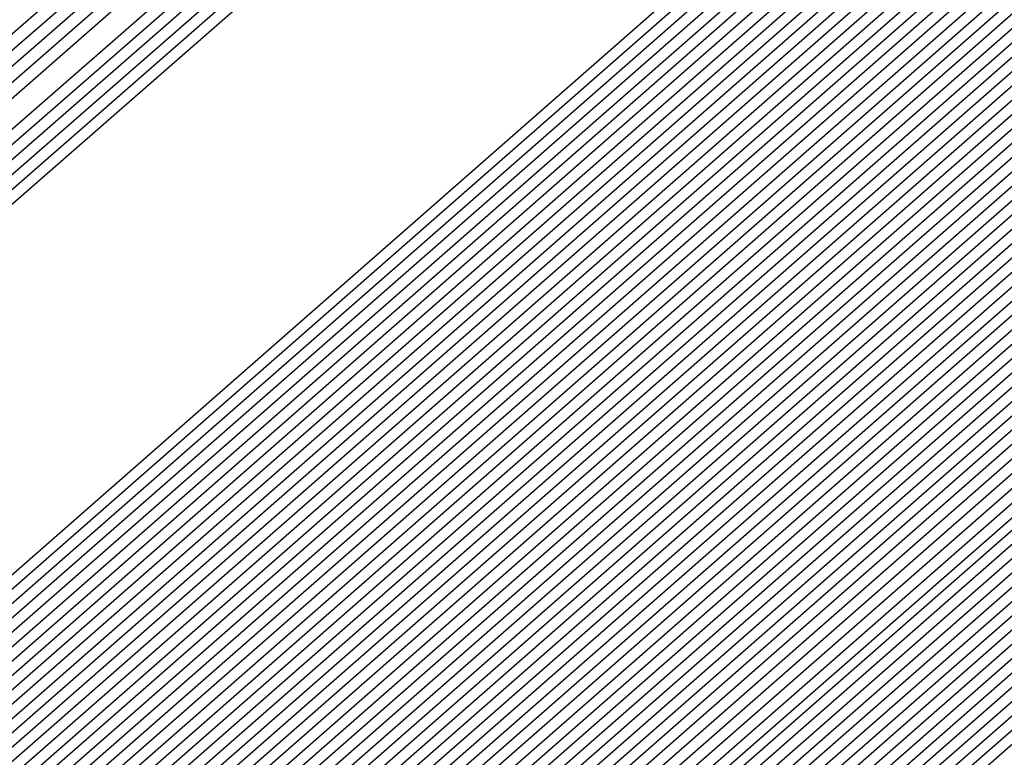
# Model space of a CAD drawing. Extents: x 3249832 to 3255657, y 13789405 to 13793316.
# Tile 1053 of 1056: x 3253213.3054 to 3253213.373, y 13791261.8052 to 13791261.8558. Entities that reach past the tile are written whole.
import ezdxf

# ---------------------------------------------------------------- set-up
doc = ezdxf.new("R2010")
doc.units = 0
doc.header["$LTSCALE"] = 100
doc.header["$MEASUREMENT"] = 0
for name, color, linetype in [('GRATIO_03231_CON', 1, 'CONTINUOUS'), ('GRATIO_0323_ICON', 1, 'CONTINUOUS'), ('TARGETS_EAST', 7, 'CONTINUOUS')]:
    doc.layers.add(name, color=color, linetype=linetype)

# ---------------------------------------------------------------- blocks, each defined once
blk = doc.blocks.new('Gratio_032316_contours')
at = {"layer": 'GRATIO_03231_CON', "color": 1, "linetype": 'Continuous', "flags": 128}
for points in [[(3253179.550267, 13791232.395029), (3253186.874414, 13791238.770013), (3253201.477501, 13791251.518979), (3253219.208231, 13791267.007142), (3253234.457627, 13791280.32933), (3253243.000283, 13791287.791533), (3253246.145111, 13791290.544398), (3253246.584601, 13791290.949743), (3253247.021869, 13791291.379004), (3253250.202537, 13791294.242122), (3253258.882853, 13791301.95866), (3253274.442625, 13791315.738665), (3253292.755901, 13791331.954127), (3253308.320283, 13791345.767528)], [(3253180.165438, 13791232.938016), (3253187.284875, 13791239.131551), (3253201.725162, 13791251.736777), (3253219.339021, 13791267.122277), (3253234.513145, 13791280.378622), (3253243.016437, 13791287.806466), (3253246.146682, 13791290.546762), (3253246.583888, 13791290.950539), (3253247.016449, 13791291.376392), (3253250.166335, 13791294.21318), (3253258.763902, 13791301.857324), (3253274.176051, 13791315.507242), (3253292.315837, 13791331.569332), (3253307.732852, 13791345.251979)], [(3253180.780609, 13791233.481003), (3253187.695336, 13791239.493089), (3253201.972823, 13791251.954576), (3253219.469811, 13791267.237409), (3253234.568663, 13791280.427913), (3253243.03259, 13791287.821399), (3253246.148254, 13791290.549125), (3253246.583174, 13791290.951335), (3253247.01103, 13791291.37378), (3253250.130132, 13791294.184237), (3253258.64495, 13791301.755989), (3253273.909475, 13791315.27582), (3253291.875768, 13791331.184533), (3253307.145422, 13791344.736429)], [(3253181.395779, 13791234.02399), (3253188.105796, 13791239.854627), (3253202.220483, 13791252.172373), (3253219.600605, 13791267.352541), (3253234.62418, 13791280.477205), (3253243.048743, 13791287.836333), (3253246.149825, 13791290.551488), (3253246.582461, 13791290.952131), (3253247.00561, 13791291.371168), (3253250.09393, 13791294.155295), (3253258.525999, 13791301.654654), (3253273.642899, 13791315.044399), (3253291.435703, 13791330.799734), (3253306.557991, 13791344.22088)]]:
    blk.add_lwpolyline(points, dxfattribs=at)
at = {"layer": 'GRATIO_03231_CON', "color": 5, "linetype": 'Continuous', "flags": 128}
for points in [[(3253178.319926, 13791231.309054), (3253186.053494, 13791238.046937), (3253200.982177, 13791251.083383), (3253218.946651, 13791266.776878), (3253234.346592, 13791280.230748), (3253242.967977, 13791287.761666), (3253246.141969, 13791290.539672), (3253246.586028, 13791290.948151), (3253247.021068, 13791291.373941), (3253250.18182, 13791294.217704), (3253258.80647, 13791301.883558), (3253274.269372, 13791315.565571), (3253292.489554, 13791331.617619), (3253308.022214, 13791345.183537)], [(3253177.704756, 13791230.766067), (3253185.643033, 13791237.685398), (3253200.734516, 13791250.865585), (3253218.815861, 13791266.661746), (3253234.291074, 13791280.181456), (3253242.951823, 13791287.746732), (3253246.140397, 13791290.537309), (3253246.586741, 13791290.947355), (3253247.014362, 13791291.365837), (3253250.12102, 13791294.160915), (3253258.59804, 13791301.695547), (3253273.796257, 13791315.143359), (3253291.704555, 13791330.920638), (3253306.971337, 13791344.254342)], [(3253177.089585, 13791230.22308), (3253185.232573, 13791237.323861), (3253200.486855, 13791250.647788), (3253218.685071, 13791266.546611), (3253234.235555, 13791280.132165), (3253242.93567, 13791287.731799), (3253246.138826, 13791290.534946), (3253246.587455, 13791290.946559), (3253247.007656, 13791291.357733), (3253250.060221, 13791294.104125), (3253258.389611, 13791301.507537), (3253273.323142, 13791314.721148), (3253290.919561, 13791330.223658), (3253305.920461, 13791343.325148)], [(3253176.474414, 13791229.680093), (3253184.822112, 13791236.962323), (3253200.239195, 13791250.429989), (3253218.554281, 13791266.431479), (3253234.180037, 13791280.082873), (3253242.919516, 13791287.716865), (3253246.137255, 13791290.532583), (3253246.588168, 13791290.945763), (3253247.000951, 13791291.349628), (3253249.999421, 13791294.047336), (3253258.181181, 13791301.319527), (3253272.850028, 13791314.298938), (3253290.134562, 13791329.526677), (3253304.869584, 13791342.395954)], [(3253175.244073, 13791228.594119), (3253184.001191, 13791236.239247), (3253199.743873, 13791249.994392), (3253218.292697, 13791266.201212), (3253234.069002, 13791279.984291), (3253242.887209, 13791287.686999), (3253246.134112, 13791290.527856), (3253246.589595, 13791290.944171), (3253246.987539, 13791291.33342), (3253249.877822, 13791293.933757), (3253257.764321, 13791300.943507), (3253271.903798, 13791313.454514), (3253288.564569, 13791328.132716), (3253302.767831, 13791340.537565)], [(3253196.577061, 13791247.036147), (3253203.471051, 13791253.193803), (3253218.759506, 13791266.601258), (3253234.069714, 13791279.984133), (3253242.887716, 13791287.686623), (3253246.134624, 13791290.527313), (3253246.590308, 13791290.943375), (3253246.980833, 13791291.325315), (3253249.817023, 13791293.876967), (3253257.555891, 13791300.755497), (3253271.430682, 13791313.032305), (3253287.77957, 13791327.435736), (3253301.716954, 13791339.608371)], [(3253196.710569, 13791247.152543), (3253203.58621, 13791253.293811), (3253218.83398, 13791266.665582), (3253234.103448, 13791280.012829), (3253242.898008, 13791287.694797), (3253246.136358, 13791290.527838), (3253246.591022, 13791290.942579), (3253246.974128, 13791291.317211), (3253249.756224, 13791293.820178), (3253257.347461, 13791300.567486), (3253270.957567, 13791312.610093), (3253286.994572, 13791326.738755), (3253300.666077, 13791338.679176)], [(3253196.844077, 13791247.26894), (3253203.701371, 13791253.393818), (3253218.908454, 13791266.729905), (3253234.137183, 13791280.041526), (3253242.9083, 13791287.702971), (3253246.138093, 13791290.528363), (3253246.591735, 13791290.941783), (3253246.967422, 13791291.309107), (3253249.695424, 13791293.763388), (3253257.139032, 13791300.379476), (3253270.484453, 13791312.187881), (3253286.209573, 13791326.041774), (3253299.615201, 13791337.749981)], [(3253197.111093, 13791247.501735), (3253203.931691, 13791253.593836), (3253219.057401, 13791266.858547), (3253234.204654, 13791280.09892), (3253242.928884, 13791287.71932), (3253246.141561, 13791290.529414), (3253246.593162, 13791290.940191), (3253246.954011, 13791291.292898), (3253249.573825, 13791293.649809), (3253256.722172, 13791300.003456), (3253269.538223, 13791311.34346), (3253284.63958, 13791324.647813), (3253297.513447, 13791335.891592)], [(3253197.244601, 13791247.618131), (3253204.046851, 13791253.693843), (3253219.131875, 13791266.92287), (3253234.238388, 13791280.127617), (3253242.939176, 13791287.727494), (3253246.143296, 13791290.529939), (3253246.593875, 13791290.939395), (3253246.947305, 13791291.284794), (3253249.513026, 13791293.59302), (3253256.513742, 13791299.815445), (3253269.065109, 13791310.92125), (3253283.854581, 13791323.950833), (3253296.46257, 13791334.962398)], [(3253197.378109, 13791247.734529), (3253204.162012, 13791253.793851), (3253219.206348, 13791266.987193), (3253234.272124, 13791280.156313), (3253242.949468, 13791287.735668), (3253246.14503, 13791290.530465), (3253246.594589, 13791290.9386), (3253246.940599, 13791291.27669), (3253249.452226, 13791293.53623), (3253256.305312, 13791299.627435), (3253268.591994, 13791310.499038), (3253283.069583, 13791323.253852), (3253295.411694, 13791334.033204)], [(3253197.511617, 13791247.850926), (3253204.277171, 13791253.893859), (3253219.280822, 13791267.051512), (3253234.305859, 13791280.18501), (3253242.95976, 13791287.743843), (3253246.146765, 13791290.53099), (3253246.595302, 13791290.937804), (3253246.933893, 13791291.268586), (3253249.391427, 13791293.479441), (3253256.096882, 13791299.439425), (3253268.118879, 13791310.076826), (3253282.284588, 13791322.55687), (3253294.360818, 13791333.104009)], [(3253197.778633, 13791248.083719), (3253204.507492, 13791254.093876), (3253219.429769, 13791267.180159), (3253234.373329, 13791280.242404), (3253242.980343, 13791287.760191), (3253246.150233, 13791290.532041), (3253246.596729, 13791290.936212), (3253246.920482, 13791291.252377), (3253249.269828, 13791293.365862), (3253255.680023, 13791299.063404), (3253267.172648, 13791309.232405), (3253280.714591, 13791321.162909), (3253292.259064, 13791331.24562), (3253298.86322, 13791336.863506)], [(3253197.912141, 13791248.200117), (3253204.622651, 13791254.193883), (3253219.504243, 13791267.244478), (3253234.407064, 13791280.271101), (3253242.990635, 13791287.768365), (3253246.151968, 13791290.532566), (3253246.597442, 13791290.935416), (3253246.913776, 13791291.244273), (3253249.209028, 13791293.309072), (3253255.471593, 13791298.875394), (3253266.699533, 13791308.810193), (3253279.929596, 13791320.465926), (3253291.208188, 13791330.316426), (3253297.66843, 13791335.812021)], [(3253198.045649, 13791248.316514), (3253204.737812, 13791254.293891), (3253219.578716, 13791267.308801), (3253234.440798, 13791280.299798), (3253243.000927, 13791287.77654), (3253246.153702, 13791290.533091), (3253246.598156, 13791290.93462), (3253246.907071, 13791291.236168), (3253249.148229, 13791293.252283), (3253255.263163, 13791298.687384), (3253266.226419, 13791308.387983), (3253279.144597, 13791319.768946), (3253290.157311, 13791329.387232), (3253296.473639, 13791334.760535)], [(3253198.179157, 13791248.43291), (3253204.852971, 13791254.393901), (3253219.65319, 13791267.373124), (3253234.474533, 13791280.328495), (3253243.011219, 13791287.784714), (3253246.155437, 13791290.533616), (3253246.598869, 13791290.933824), (3253246.900365, 13791291.228064), (3253249.087429, 13791293.195493), (3253255.054733, 13791298.499374), (3253265.753304, 13791307.965772), (3253278.359599, 13791319.071965), (3253289.106434, 13791328.458038), (3253295.27885, 13791333.70905)], [(3253198.446173, 13791248.665705), (3253205.083292, 13791254.593916), (3253219.802137, 13791267.501766), (3253234.542003, 13791280.385889), (3253243.031803, 13791287.801062), (3253246.158905, 13791290.534667), (3253246.600296, 13791290.932232), (3253246.886954, 13791291.211856), (3253248.96583, 13791293.081914), (3253254.637874, 13791298.123353), (3253264.807075, 13791307.12135), (3253276.789604, 13791317.678004), (3253287.004681, 13791326.599649), (3253292.889269, 13791331.606079), (3253295.951331, 13791334.070942)], [(3253198.579681, 13791248.782102), (3253205.198453, 13791254.693924), (3253219.876611, 13791267.566089), (3253234.575738, 13791280.414585), (3253243.042095, 13791287.809237), (3253246.16064, 13791290.535192), (3253246.60101, 13791290.931436), (3253246.880248, 13791291.203751), (3253248.905031, 13791293.025125), (3253254.429444, 13791297.935343), (3253264.33396, 13791306.699138), (3253276.004607, 13791316.981023), (3253285.953804, 13791325.670454), (3253291.694479, 13791330.554594), (3253294.7416, 13791333.011419)], [(3253198.713189, 13791248.898498), (3253205.313612, 13791254.793933), (3253219.951085, 13791267.630412), (3253234.609474, 13791280.443283), (3253243.052387, 13791287.817411), (3253246.162374, 13791290.535718), (3253246.601723, 13791290.93064), (3253246.873542, 13791291.195647), (3253248.844232, 13791292.968335), (3253254.221014, 13791297.747333), (3253263.860844, 13791306.276928), (3253275.21961, 13791316.284043), (3253284.902928, 13791324.74126), (3253290.499689, 13791329.503109), (3253293.53187, 13791331.951897)], [(3253198.846697, 13791249.014895), (3253205.428774, 13791254.893941), (3253220.025558, 13791267.694732), (3253234.643209, 13791280.47198), (3253243.062679, 13791287.825585), (3253246.164109, 13791290.536243), (3253246.602436, 13791290.929844), (3253246.866836, 13791291.187543), (3253248.783432, 13791292.911546), (3253254.012584, 13791297.559322), (3253263.387729, 13791305.854716), (3253274.434612, 13791315.58706), (3253283.852051, 13791323.812065), (3253289.304899, 13791328.451623), (3253292.322139, 13791330.892375), (3253295.398785, 13791333.387147)], [(3253199.113713, 13791249.247691), (3253205.659094, 13791255.093956), (3253220.174506, 13791267.823378), (3253234.710679, 13791280.529373), (3253243.083262, 13791287.841934), (3253246.167577, 13791290.537293), (3253246.603863, 13791290.928252), (3253246.853425, 13791291.171334), (3253248.661833, 13791292.797967), (3253253.595725, 13791297.183302), (3253262.4415, 13791305.010294), (3253272.864616, 13791314.193099), (3253281.750298, 13791321.953677), (3253286.915319, 13791326.348653), (3253289.902678, 13791328.77333), (3253293.186926, 13791331.457682)], [(3253199.247221, 13791249.364086), (3253205.774253, 13791255.193966), (3253220.248979, 13791267.887697), (3253234.744414, 13791280.558071), (3253243.093554, 13791287.850108), (3253246.169312, 13791290.537819), (3253246.604577, 13791290.927456), (3253246.846719, 13791291.16323), (3253248.601034, 13791292.741177), (3253253.387295, 13791296.995292), (3253261.968385, 13791304.588083), (3253272.07962, 13791313.496119), (3253280.699421, 13791321.024482), (3253285.720529, 13791325.297167), (3253288.692948, 13791327.713808), (3253292.080997, 13791330.492949), (3253297.619173, 13791335.1971)], [(3253199.380729, 13791249.480484), (3253205.889415, 13791255.293974), (3253220.323453, 13791267.95202), (3253234.778148, 13791280.586767), (3253243.103846, 13791287.858282), (3253246.171046, 13791290.538344), (3253246.60529, 13791290.92666), (3253246.840014, 13791291.155126), (3253248.540234, 13791292.684388), (3253253.178865, 13791296.807282), (3253261.495269, 13791304.165872), (3253271.294621, 13791312.799138), (3253279.648544, 13791320.095288), (3253284.525739, 13791324.245682), (3253287.483217, 13791326.654286), (3253290.975067, 13791329.528217), (3253296.715246, 13791334.410219)], [(3253199.514237, 13791249.596881), (3253206.004574, 13791255.393981), (3253220.397926, 13791268.016343), (3253234.811884, 13791280.615464), (3253243.114138, 13791287.866456), (3253246.172781, 13791290.538869), (3253246.606003, 13791290.925864), (3253246.833308, 13791291.147021), (3253248.479435, 13791292.627598), (3253252.970435, 13791296.619271), (3253261.022155, 13791303.743661), (3253270.509624, 13791312.102158), (3253278.597668, 13791319.166094), (3253283.330949, 13791323.194197), (3253286.273487, 13791325.594763), (3253289.869138, 13791328.563484), (3253295.81132, 13791333.62334)], [(3253199.781252, 13791249.829674), (3253206.234894, 13791255.593998), (3253220.546874, 13791268.144986), (3253234.879353, 13791280.672858), (3253243.134722, 13791287.882805), (3253246.176249, 13791290.53992), (3253246.60743, 13791290.924272), (3253246.819896, 13791291.130813), (3253248.357836, 13791292.514019), (3253252.553575, 13791296.243251), (3253260.075926, 13791302.899239), (3253268.939629, 13791310.708195), (3253276.495915, 13791317.307705), (3253280.941369, 13791321.091226), (3253283.854026, 13791323.475719), (3253287.657279, 13791326.63402), (3253294.003467, 13791332.049579)], [(3253199.91476, 13791249.946072), (3253206.350054, 13791255.694006), (3253220.621347, 13791268.209309), (3253234.913089, 13791280.701555), (3253243.145014, 13791287.890979), (3253246.177984, 13791290.540445), (3253246.608144, 13791290.923477), (3253246.813191, 13791291.122709), (3253248.297036, 13791292.45723), (3253252.345146, 13791296.055241), (3253259.60281, 13791302.477028), (3253268.154633, 13791310.011214), (3253275.445038, 13791316.37851), (3253279.746579, 13791320.03974), (3253282.644295, 13791322.416197), (3253286.55135, 13791325.669287), (3253293.099541, 13791331.2627), (3253300.795214, 13791337.869235)], [(3253200.048268, 13791250.062469), (3253206.465215, 13791255.794014), (3253220.695821, 13791268.273632), (3253234.946824, 13791280.730252), (3253243.155306, 13791287.899153), (3253246.179718, 13791290.540971), (3253246.608857, 13791290.922681), (3253246.806485, 13791291.114604), (3253248.236237, 13791292.40044), (3253252.136716, 13791295.86723), (3253259.129695, 13791302.054816), (3253267.369634, 13791309.314234), (3253274.394161, 13791315.449316), (3253278.551789, 13791318.988255), (3253281.434565, 13791321.356674), (3253285.44542, 13791324.704555), (3253292.195614, 13791330.475819), (3253300.12972, 13791337.290156)], [(3253200.181776, 13791250.178867), (3253206.580374, 13791255.894021), (3253220.770295, 13791268.337951), (3253234.980558, 13791280.758949), (3253243.165597, 13791287.907327), (3253246.181453, 13791290.541496), (3253246.609571, 13791290.921885), (3253246.799779, 13791291.1065), (3253248.175437, 13791292.34365), (3253251.928286, 13791295.67922), (3253258.656581, 13791301.632605), (3253266.584637, 13791308.617253), (3253273.343284, 13791314.520121), (3253277.356999, 13791317.93677), (3253280.224834, 13791320.297152), (3253284.339491, 13791323.739822), (3253291.291688, 13791329.688939), (3253299.464229, 13791336.711079)], [(3253200.448792, 13791250.41166), (3253206.810695, 13791256.094039), (3253220.919242, 13791268.466597), (3253235.048029, 13791280.816343), (3253243.186181, 13791287.923676), (3253246.184922, 13791290.542546), (3253246.610997, 13791290.920293), (3253246.786368, 13791291.090291), (3253248.053838, 13791292.230072), (3253251.511426, 13791295.3032), (3253257.71035, 13791300.788183), (3253265.014642, 13791307.223292), (3253271.241531, 13791312.661733), (3253274.967419, 13791315.833799), (3253277.805373, 13791318.178108), (3253282.127631, 13791321.810358), (3253289.483835, 13791328.115179), (3253298.133244, 13791335.552923)], [(3253200.5823, 13791250.528057), (3253206.925856, 13791256.194046), (3253220.993715, 13791268.530917), (3253235.081764, 13791280.845039), (3253243.196473, 13791287.93185), (3253246.186656, 13791290.543072), (3253246.611711, 13791290.919497), (3253246.779662, 13791291.082187), (3253247.993039, 13791292.173282), (3253251.302996, 13791295.11519), (3253257.237236, 13791300.365972), (3253264.229644, 13791306.52631), (3253270.190655, 13791311.732538), (3253273.772629, 13791314.782314), (3253276.595643, 13791317.118585), (3253281.021702, 13791320.845625), (3253288.579908, 13791327.328299), (3253297.467752, 13791334.973846)], [(3253200.715808, 13791250.644455), (3253207.041015, 13791256.294056), (3253221.068189, 13791268.59524), (3253235.115498, 13791280.873737), (3253243.206765, 13791287.940024), (3253246.18839, 13791290.543597), (3253246.612424, 13791290.918701), (3253246.772956, 13791291.074083), (3253247.93224, 13791292.116492), (3253251.094567, 13791294.927179), (3253256.764121, 13791299.943761), (3253263.444647, 13791305.82933), (3253269.139778, 13791310.803344), (3253272.577839, 13791313.730828), (3253275.385912, 13791316.059063), (3253279.915773, 13791319.880893), (3253287.675982, 13791326.541418), (3253296.802261, 13791334.394769)], [(3253200.849316, 13791250.760851), (3253207.156176, 13791256.394064), (3253221.142663, 13791268.659563), (3253235.149234, 13791280.902434), (3253243.217057, 13791287.948199), (3253246.190125, 13791290.544122), (3253246.613138, 13791290.917905), (3253246.766251, 13791291.065979), (3253247.87144, 13791292.059703), (3253250.886137, 13791294.739169), (3253256.291006, 13791299.52155), (3253262.659648, 13791305.132348), (3253268.088901, 13791309.87415), (3253271.383048, 13791312.679343), (3253274.176182, 13791314.999541), (3253278.809843, 13791318.91616), (3253286.772056, 13791325.754539), (3253296.136767, 13791333.81569)], [(3253201.116332, 13791250.993646), (3253207.386497, 13791256.594079), (3253221.29161, 13791268.788205), (3253235.216703, 13791280.959827), (3253243.237641, 13791287.964547), (3253246.193594, 13791290.545173), (3253246.614564, 13791290.916313), (3253246.752839, 13791291.04977), (3253247.749841, 13791291.946124), (3253250.469277, 13791294.363148), (3253255.344776, 13791298.677128), (3253261.089654, 13791303.738387), (3253265.987148, 13791308.015761), (3253268.993468, 13791310.576372), (3253271.756721, 13791312.880496), (3253276.597984, 13791316.986696), (3253284.964203, 13791324.180778), (3253294.805784, 13791332.657536)], [(3253201.24984, 13791251.110043), (3253207.501656, 13791256.694088), (3253221.366084, 13791268.852528), (3253235.250439, 13791280.988525), (3253243.247933, 13791287.972721), (3253246.195328, 13791290.545698), (3253246.615278, 13791290.915517), (3253246.746134, 13791291.041666), (3253247.689042, 13791291.889334), (3253250.260847, 13791294.175138), (3253254.871662, 13791298.254917), (3253260.304656, 13791303.041406), (3253264.936271, 13791307.086566), (3253267.798678, 13791309.524887), (3253270.54699, 13791311.820974), (3253275.492055, 13791316.021963), (3253284.060277, 13791323.393899), (3253294.140291, 13791332.078457)], [(3253201.383348, 13791251.226439), (3253207.616817, 13791256.794096), (3253221.440557, 13791268.916851), (3253235.284174, 13791281.017221), (3253243.258224, 13791287.980896), (3253246.197062, 13791290.546223), (3253246.615991, 13791290.914721), (3253246.739428, 13791291.033562), (3253247.628242, 13791291.832545), (3253250.052417, 13791293.987128), (3253254.398546, 13791297.832706), (3253259.519659, 13791302.344425), (3253263.885395, 13791306.157372), (3253266.603888, 13791308.473402), (3253269.33726, 13791310.761452), (3253274.386125, 13791315.057231), (3253283.156349, 13791322.607018), (3253293.474799, 13791331.49938)], [(3253201.516856, 13791251.342836), (3253207.731977, 13791256.894104), (3253221.515031, 13791268.98117), (3253235.317908, 13791281.045918), (3253243.268516, 13791287.98907), (3253246.198797, 13791290.546749), (3253246.616705, 13791290.913925), (3253246.732722, 13791291.025457), (3253247.567443, 13791291.775755), (3253249.843988, 13791293.799118), (3253253.925432, 13791297.410495), (3253258.734661, 13791301.647445), (3253262.834518, 13791305.228178), (3253265.409098, 13791307.421916), (3253268.127529, 13791309.701929), (3253273.280196, 13791314.092498), (3253282.252423, 13791321.820138), (3253292.809306, 13791330.920303), (3253301.810882, 13791338.630682)], [(3253201.783872, 13791251.575631), (3253207.962297, 13791257.094121), (3253221.663978, 13791269.109817), (3253235.385379, 13791281.103312), (3253243.2891, 13791288.005418), (3253246.202266, 13791290.547799), (3253246.618132, 13791290.912333), (3253246.719311, 13791291.009249), (3253247.445844, 13791291.662176), (3253249.427128, 13791293.423097), (3253252.979202, 13791296.566073), (3253257.164667, 13791300.253483), (3253260.732765, 13791303.369789), (3253263.019518, 13791305.318945), (3253265.708069, 13791307.582885), (3253271.068337, 13791312.163033), (3253280.44457, 13791320.246378), (3253291.478323, 13791329.762148), (3253300.885471, 13791337.825133)], [(3253201.91738, 13791251.692027), (3253208.077456, 13791257.194129), (3253221.738452, 13791269.174136), (3253235.419113, 13791281.132009), (3253243.299392, 13791288.013593), (3253246.204, 13791290.548325), (3253246.618845, 13791290.911537), (3253246.712605, 13791291.001144), (3253247.385044, 13791291.605387), (3253249.218698, 13791293.235087), (3253252.506087, 13791296.143862), (3253256.379669, 13791299.556502), (3253259.681888, 13791302.440594), (3253261.824728, 13791304.26746), (3253264.498338, 13791306.523363), (3253269.962407, 13791311.198301), (3253279.540643, 13791319.459498), (3253290.812829, 13791329.183071), (3253300.422766, 13791337.422359)], [(3253202.050886, 13791251.808424), (3253208.192618, 13791257.294136), (3253221.812925, 13791269.238459), (3253235.452849, 13791281.160706), (3253243.309684, 13791288.021767), (3253246.205734, 13791290.54885), (3253246.619558, 13791290.910741), (3253246.705899, 13791290.99304), (3253247.324245, 13791291.548597), (3253249.010269, 13791293.047077), (3253252.032972, 13791295.72165), (3253255.594672, 13791298.859521), (3253258.631011, 13791301.5114), (3253260.629938, 13791303.215975), (3253263.288608, 13791305.46384), (3253268.856478, 13791310.233569), (3253278.636718, 13791318.672617), (3253290.147338, 13791328.603992), (3253299.96006, 13791337.019585)], [(3253222.189727, 13791268.956195), (3253208.471011, 13791257.206985), (3253202.184394, 13791251.924823), (3253202.184394, 13791251.924822), (3253208.307777, 13791257.394144), (3253221.887399, 13791269.302782)], [(3253222.336854, 13791269.086923), (3253208.700353, 13791257.408126), (3253202.451409, 13791252.157615), (3253202.45141, 13791252.157615), (3253208.538097, 13791257.594161), (3253222.036346, 13791269.431424)], [(3253222.410417, 13791269.152286), (3253208.815023, 13791257.508695), (3253202.584921, 13791252.274011), (3253202.584918, 13791252.274013), (3253208.653258, 13791257.694169), (3253222.11082, 13791269.495747)], [(3253222.483981, 13791269.217651), (3253208.92969, 13791257.609264), (3253202.718428, 13791252.390411), (3253202.718426, 13791252.39041), (3253208.768418, 13791257.794177), (3253222.185294, 13791269.560071)], [(3253222.557544, 13791269.283014), (3253209.044361, 13791257.709832), (3253202.851936, 13791252.506807), (3253202.851934, 13791252.506806), (3253208.883579, 13791257.894186), (3253222.259767, 13791269.62439)], [(3253222.704671, 13791269.413741), (3253209.273702, 13791257.91097), (3253203.118951, 13791252.739602), (3253203.11895, 13791252.739601), (3253209.113899, 13791258.094202), (3253222.408715, 13791269.753036)], [(3253222.778233, 13791269.479104), (3253209.388373, 13791258.011542), (3253203.252459, 13791252.855998), (3253203.252458, 13791252.855998), (3253209.229059, 13791258.194209), (3253222.483188, 13791269.817355)], [(3253222.851796, 13791269.544469), (3253209.503043, 13791258.112111), (3253203.385966, 13791252.972394), (3253203.385966, 13791252.972394), (3253209.34422, 13791258.294219), (3253222.557662, 13791269.881678)], [(3253222.92536, 13791269.609832), (3253209.617714, 13791258.21268), (3253203.519474, 13791253.08879), (3253203.519474, 13791253.088791), (3253209.459379, 13791258.394226), (3253222.632135, 13791269.946001)], [(3253294.555932, 13791331.784818), (3253282.651333, 13791321.302735), (3253268.603203, 13791309.014447), (3253256.633797, 13791298.600272), (3253249.913733, 13791292.816087), (3253247.407106, 13791290.719974), (3253247.026376, 13791290.445568), (3253246.628672, 13791290.097267), (3253243.849802, 13791287.662521), (3253236.270245, 13791281.099544), (3253223.072487, 13791269.740559), (3253209.847055, 13791258.413819), (3253203.786489, 13791253.321586), (3253203.78649, 13791253.321586), (3253209.689707, 13791258.594234), (3253222.78114, 13791270.074575), (3253235.891608, 13791281.53353), (3253243.79641, 13791288.432975), (3253249.048806, 13791292.998606), (3253256.146548, 13791299.147074), (3253268.135158, 13791309.529006), (3253282.251274, 13791321.730918), (3253294.279297, 13791332.073309)], [(3253294.303412, 13791331.566983), (3253282.46184, 13791321.140397), (3253268.488083, 13791308.917171), (3253256.582029, 13791298.558148), (3253249.897517, 13791292.804611), (3253247.40414, 13791290.719612), (3253247.02543, 13791290.446644), (3253246.629001, 13791290.099378), (3253243.858784, 13791287.672183), (3253236.302787, 13791281.129602), (3253223.14605, 13791269.805922), (3253209.961726, 13791258.514388), (3253203.919997, 13791253.437981), (3253203.919998, 13791253.437982), (3253209.804872, 13791258.694236), (3253222.855652, 13791270.138852), (3253235.925472, 13791281.562076), (3253243.805117, 13791288.439206), (3253249.036009, 13791292.985734), (3253256.097231, 13791299.102201), (3253268.022476, 13791309.42905), (3253282.06389, 13791321.566318), (3253294.028242, 13791331.853946)], [(3253294.050892, 13791331.349147), (3253282.272347, 13791320.978058), (3253268.372959, 13791308.819897), (3253256.53026, 13791298.516025), (3253249.8813, 13791292.793135), (3253247.401173, 13791290.719249), (3253247.024485, 13791290.447721), (3253246.629331, 13791290.101489), (3253243.867765, 13791287.681844), (3253236.335328, 13791281.15966), (3253223.219613, 13791269.871285), (3253210.076396, 13791258.614957), (3253204.053508, 13791253.554381), (3253204.053506, 13791253.554379), (3253209.920037, 13791258.79424), (3253222.930167, 13791270.20313), (3253235.959336, 13791281.590624), (3253243.813823, 13791288.445438), (3253249.023211, 13791292.972861), (3253256.047914, 13791299.057326), (3253267.909792, 13791309.329092), (3253281.876511, 13791321.401718), (3253293.777187, 13791331.634584)], [(3253293.798373, 13791331.131311), (3253282.082854, 13791320.815718), (3253268.257836, 13791308.722622), (3253256.478491, 13791298.473901), (3253249.865083, 13791292.781659), (3253247.398206, 13791290.718887), (3253247.023539, 13791290.448797), (3253246.629661, 13791290.1036), (3253243.876746, 13791287.691505), (3253236.367871, 13791281.189718), (3253223.293177, 13791269.93665), (3253210.191067, 13791258.715525), (3253204.187016, 13791253.670777), (3253204.187014, 13791253.670777), (3253210.035202, 13791258.894242), (3253223.004679, 13791270.267407), (3253235.993201, 13791281.619171), (3253243.82253, 13791288.45167), (3253249.010414, 13791292.959989), (3253255.998597, 13791299.012453), (3253267.79711, 13791309.229136), (3253281.689131, 13791321.237116), (3253293.526131, 13791331.41522)], [(3253281.703867, 13791320.491041), (3253268.027588, 13791308.528072), (3253256.374954, 13791298.389654), (3253249.83265, 13791292.758707), (3253247.392273, 13791290.718163), (3253247.021649, 13791290.45095), (3253246.63032, 13791290.107823), (3253243.894709, 13791287.710827), (3253236.432955, 13791281.249833), (3253223.440304, 13791270.067378), (3253210.420408, 13791258.916665), (3253204.454031, 13791253.903573), (3253204.45403, 13791253.90357), (3253210.265496, 13791259.094286), (3253223.15342, 13791270.396274), (3253236.059978, 13791281.677323), (3253243.494674, 13791288.169109), (3253246.236293, 13791290.558915), (3253246.630942, 13791290.897916), (3253246.976878, 13791291.192818), (3253249.380962, 13791293.27243), (3253255.902209, 13791298.921086), (3253267.57241, 13791309.028745), (3253281.314456, 13791320.907856)], [(3253281.514374, 13791320.328701), (3253267.912464, 13791308.430798), (3253256.323186, 13791298.34753), (3253249.816433, 13791292.747232), (3253247.389307, 13791290.7178), (3253247.020703, 13791290.452026), (3253246.63065, 13791290.109934), (3253243.90369, 13791287.720489), (3253236.465497, 13791281.279891), (3253223.513867, 13791270.132741), (3253210.535079, 13791259.017233), (3253204.587539, 13791254.019969), (3253204.587538, 13791254.019968), (3253210.380657, 13791259.194295), (3253223.22789, 13791270.460601), (3253236.093697, 13791281.706031), (3253243.504926, 13791288.177315), (3253246.237927, 13791290.559532), (3253246.631434, 13791290.897348), (3253246.975681, 13791291.190435), (3253249.366914, 13791293.25849), (3253255.852885, 13791298.876217), (3253267.459724, 13791308.928789), (3253281.127076, 13791320.743256)], [(3253281.324881, 13791320.166363), (3253267.797344, 13791308.333522), (3253256.271417, 13791298.305406), (3253249.800217, 13791292.735756), (3253247.38634, 13791290.717438), (3253247.019758, 13791290.453103), (3253246.630979, 13791290.112045), (3253243.912671, 13791287.73015), (3253236.498039, 13791281.309949), (3253223.587429, 13791270.198103), (3253210.64975, 13791259.117804), (3253204.721046, 13791254.136365), (3253204.721046, 13791254.136365), (3253210.495817, 13791259.294303), (3253223.302356, 13791270.524924), (3253236.127417, 13791281.734739), (3253243.515178, 13791288.185521), (3253246.239562, 13791290.56015), (3253246.631926, 13791290.896781), (3253246.974483, 13791291.188052), (3253249.352866, 13791293.24455), (3253255.803561, 13791298.831348), (3253267.347038, 13791308.828835), (3253280.939697, 13791320.578654)], [(3253281.135387, 13791320.004024), (3253267.68222, 13791308.236247), (3253256.219649, 13791298.263283), (3253249.784, 13791292.72428), (3253247.383374, 13791290.717076), (3253247.018812, 13791290.454179), (3253246.631309, 13791290.114156), (3253243.921652, 13791287.739811), (3253236.530581, 13791281.340006), (3253223.660992, 13791270.263468), (3253210.76442, 13791259.218373), (3253204.854554, 13791254.25276), (3253204.854554, 13791254.252763), (3253210.610976, 13791259.394313), (3253223.376826, 13791270.589251), (3253236.161137, 13791281.763447), (3253243.52543, 13791288.193726), (3253246.241196, 13791290.560768), (3253246.632418, 13791290.896213), (3253246.973286, 13791291.185668), (3253249.338818, 13791293.230609), (3253255.754237, 13791298.786479), (3253267.234354, 13791308.728879), (3253280.752313, 13791320.414054)], [(3253267.451973, 13791308.041697), (3253256.116111, 13791298.179035), (3253249.751567, 13791292.701328), (3253247.377441, 13791290.716351), (3253247.016922, 13791290.456332), (3253246.631968, 13791290.118378), (3253243.939615, 13791287.759133), (3253236.595665, 13791281.400121), (3253223.808119, 13791270.394196), (3253210.993761, 13791259.419512), (3253205.121569, 13791254.485556), (3253205.12157, 13791254.485556), (3253210.841294, 13791259.59433), (3253223.525766, 13791270.717901), (3253236.228576, 13791281.820863), (3253243.545933, 13791288.210138), (3253246.244464, 13791290.562004), (3253246.633402, 13791290.895078), (3253246.970892, 13791291.180901), (3253249.310721, 13791293.202729), (3253255.655588, 13791298.696741), (3253267.008982, 13791308.528971)], [(3253267.336849, 13791307.944423), (3253256.064342, 13791298.136912), (3253249.73535, 13791292.689852), (3253247.374474, 13791290.715989), (3253247.015976, 13791290.457408), (3253246.632298, 13791290.120489), (3253243.948596, 13791287.768794), (3253236.628207, 13791281.430179), (3253223.881683, 13791270.459559), (3253211.108432, 13791259.520081), (3253205.255077, 13791254.601952), (3253205.255078, 13791254.601953), (3253210.956454, 13791259.694338), (3253223.600232, 13791270.782228), (3253236.262295, 13791281.84957), (3253243.556185, 13791288.218343), (3253246.246098, 13791290.562622), (3253246.633894, 13791290.89451), (3253246.969694, 13791291.178518), (3253249.296673, 13791293.188789), (3253255.606265, 13791298.651872), (3253266.896298, 13791308.429015)], [(3253267.221725, 13791307.847149), (3253256.012575, 13791298.094788), (3253249.719134, 13791292.678376), (3253247.371507, 13791290.715627), (3253247.015031, 13791290.458484), (3253246.632628, 13791290.1226), (3253243.957577, 13791287.778456), (3253236.66075, 13791281.460237), (3253223.955246, 13791270.524922), (3253211.223103, 13791259.62065), (3253205.388584, 13791254.718352), (3253205.388586, 13791254.718351), (3253211.071615, 13791259.794345), (3253223.674701, 13791270.846551), (3253236.296016, 13791281.878279), (3253243.566437, 13791288.226549), (3253246.247732, 13791290.56324), (3253246.634385, 13791290.893942), (3253246.968497, 13791291.176134), (3253249.282624, 13791293.174848), (3253255.55694, 13791298.607003), (3253266.783612, 13791308.329061)], [(3253267.106605, 13791307.749872), (3253255.960806, 13791298.052664), (3253249.702917, 13791292.6669), (3253247.368541, 13791290.715265), (3253247.014086, 13791290.459561), (3253246.632957, 13791290.124712), (3253243.966559, 13791287.788117), (3253236.693292, 13791281.490295), (3253224.02881, 13791270.590287), (3253211.337773, 13791259.72122), (3253205.522092, 13791254.834748), (3253205.522094, 13791254.834746), (3253211.186774, 13791259.894355), (3253223.749171, 13791270.910878), (3253236.329735, 13791281.906987), (3253243.576689, 13791288.234755), (3253246.249366, 13791290.563858), (3253246.634877, 13791290.893375), (3253246.9673, 13791291.173751), (3253249.268576, 13791293.160908), (3253255.507616, 13791298.562134), (3253266.670926, 13791308.229105)], [(3253266.876357, 13791307.555324), (3253255.857268, 13791297.968417), (3253249.670483, 13791292.643948), (3253247.362608, 13791290.71454), (3253247.012195, 13791290.461714), (3253246.633616, 13791290.128934), (3253243.984521, 13791287.807439), (3253236.758376, 13791281.55041), (3253224.175936, 13791270.721014), (3253211.567115, 13791259.922358), (3253205.789111, 13791255.067539), (3253205.78911, 13791255.067541), (3253211.417093, 13791260.094372), (3253223.898111, 13791271.039528), (3253236.397174, 13791281.964402), (3253243.597192, 13791288.251166), (3253246.252634, 13791290.565094), (3253246.635861, 13791290.892239), (3253246.964905, 13791291.168984), (3253249.240479, 13791293.133027), (3253255.408968, 13791298.472396), (3253266.445556, 13791308.029197)], [(3253266.761233, 13791307.458048), (3253255.8055, 13791297.926293), (3253249.654267, 13791292.632473), (3253247.359641, 13791290.714178), (3253247.011249, 13791290.46279), (3253246.633946, 13791290.131045), (3253243.993502, 13791287.8171), (3253236.790918, 13791281.580467), (3253224.2495, 13791270.786377), (3253211.681785, 13791260.022928), (3253205.922618, 13791255.183939), (3253205.922618, 13791255.183939), (3253211.532252, 13791260.19438), (3253223.972577, 13791271.103855), (3253236.430893, 13791281.993111), (3253243.607444, 13791288.259371), (3253246.254268, 13791290.565712), (3253246.636353, 13791290.891671), (3253246.963708, 13791291.166601), (3253249.226431, 13791293.119087), (3253255.359643, 13791298.427527), (3253266.33287, 13791307.929241)], [(3253266.64611, 13791307.360774), (3253255.753731, 13791297.884169), (3253249.63805, 13791292.620997), (3253247.356675, 13791290.713816), (3253247.010304, 13791290.463866), (3253246.634276, 13791290.133156), (3253244.002484, 13791287.826761), (3253236.82346, 13791281.610525), (3253224.323063, 13791270.85174), (3253211.796456, 13791260.123497), (3253206.056126, 13791255.300335), (3253206.056126, 13791255.300335), (3253211.647411, 13791260.294389), (3253224.047047, 13791271.168178), (3253236.464614, 13791282.021819), (3253243.617696, 13791288.267577), (3253246.255902, 13791290.566329), (3253246.636845, 13791290.891104), (3253246.962511, 13791291.164217), (3253249.212383, 13791293.105147), (3253255.310319, 13791298.382658), (3253266.220186, 13791307.829287)], [(3253266.530986, 13791307.263499), (3253255.701962, 13791297.842046), (3253249.621834, 13791292.609521), (3253247.353708, 13791290.713453), (3253247.009359, 13791290.464943), (3253246.634605, 13791290.135267), (3253244.011465, 13791287.836423), (3253236.856002, 13791281.640583), (3253224.396627, 13791270.917105), (3253211.911126, 13791260.224066), (3253206.189634, 13791255.416731), (3253206.189634, 13791255.416732), (3253211.762573, 13791260.394397), (3253224.121517, 13791271.232505), (3253236.498333, 13791282.050527), (3253243.627948, 13791288.275783), (3253246.257536, 13791290.566947), (3253246.637337, 13791290.890536), (3253246.961314, 13791291.161834), (3253249.198335, 13791293.091206), (3253255.260994, 13791298.337789), (3253266.1075, 13791307.729333)]]:
    blk.add_lwpolyline(points, dxfattribs=at)
at = {"layer": 'GRATIO_0323_ICON', "color": 7, "linetype": 'Continuous', "flags": 128}
for points in [[(3253175.859244, 13791229.137106), (3253184.411652, 13791236.600784), (3253199.991534, 13791250.212191), (3253218.423487, 13791266.316347), (3253234.12452, 13791280.033582), (3253242.903363, 13791287.701932), (3253246.135684, 13791290.53022), (3253246.588881, 13791290.944967), (3253246.994245, 13791291.341524), (3253249.938622, 13791293.990546), (3253257.972751, 13791301.131516), (3253272.376913, 13791313.876726), (3253289.349564, 13791328.829697), (3253303.818707, 13791341.466759)], [(3253182.01095, 13791234.566977), (3253188.516256, 13791240.216165), (3253202.468144, 13791252.390171), (3253219.731395, 13791267.467676), (3253234.679698, 13791280.526496), (3253243.064897, 13791287.851266), (3253246.151396, 13791290.553851), (3253246.581747, 13791290.952927), (3253247.000191, 13791291.368556), (3253250.057728, 13791294.126352), (3253258.407048, 13791301.553319), (3253273.376322, 13791314.812978), (3253290.995638, 13791330.414939), (3253305.970561, 13791343.705329)], [(3253196.977585, 13791247.385338), (3253203.81653, 13791253.493826), (3253218.982927, 13791266.794228), (3253234.170919, 13791280.070222), (3253242.918592, 13791287.711146), (3253246.139827, 13791290.528889), (3253246.592449, 13791290.940987), (3253246.960716, 13791291.301003), (3253249.634624, 13791293.706599), (3253256.930602, 13791300.191466), (3253270.011338, 13791311.765671), (3253285.424578, 13791325.344794), (3253298.564324, 13791336.820787)], [(3253197.645125, 13791247.967322), (3253204.392332, 13791253.993868), (3253219.355296, 13791267.115835), (3253234.339593, 13791280.213708), (3253242.970052, 13791287.752017), (3253246.148499, 13791290.531515), (3253246.596016, 13791290.937008), (3253246.927188, 13791291.260481), (3253249.330627, 13791293.422651), (3253255.888453, 13791299.251414), (3253267.645763, 13791309.654617), (3253281.499589, 13791321.859889), (3253293.30994, 13791332.174815)], [(3253198.312665, 13791248.549307), (3253204.968133, 13791254.493908), (3253219.727664, 13791267.437447), (3253234.508269, 13791280.357192), (3253243.021511, 13791287.792888), (3253246.157171, 13791290.534142), (3253246.599583, 13791290.933028), (3253246.893659, 13791291.21996), (3253249.02663, 13791293.138704), (3253254.846303, 13791298.311363), (3253265.28019, 13791307.54356), (3253277.574602, 13791318.374985), (3253288.055557, 13791327.528843), (3253294.084059, 13791332.657565)], [(3253198.980205, 13791249.131293), (3253205.543933, 13791254.993949), (3253220.100032, 13791267.759055), (3253234.676943, 13791280.500676), (3253243.07297, 13791287.833759), (3253246.165843, 13791290.536768), (3253246.60315, 13791290.929048), (3253246.860131, 13791291.179438), (3253248.722633, 13791292.854756), (3253253.804154, 13791297.371312), (3253262.914614, 13791305.432505), (3253273.649615, 13791314.89008), (3253282.801174, 13791322.882871), (3253288.110109, 13791327.400138), (3253291.112409, 13791329.832853), (3253294.292856, 13791332.422414)], [(3253199.647745, 13791249.713279), (3253206.119735, 13791255.493989), (3253220.4724, 13791268.080666), (3253234.845619, 13791280.644161), (3253243.12443, 13791287.87463), (3253246.174515, 13791290.539395), (3253246.606717, 13791290.925068), (3253246.826602, 13791291.138917), (3253248.418635, 13791292.570809), (3253252.762005, 13791296.431261), (3253260.54904, 13791303.321449), (3253269.724626, 13791311.405175), (3253277.546791, 13791318.236899), (3253282.136159, 13791322.142711), (3253285.063756, 13791324.535241), (3253288.763208, 13791327.598752), (3253294.907393, 13791332.836459)], [(3253200.315284, 13791250.295262), (3253206.695535, 13791255.994031), (3253220.844768, 13791268.402274), (3253235.014293, 13791280.787646), (3253243.175889, 13791287.915502), (3253246.183187, 13791290.542021), (3253246.610284, 13791290.921089), (3253246.793074, 13791291.098396), (3253248.114638, 13791292.286861), (3253251.719856, 13791295.49121), (3253258.183466, 13791301.210395), (3253265.799639, 13791307.920272), (3253272.292408, 13791313.590927), (3253276.162209, 13791316.885284), (3253279.015104, 13791319.23763), (3253283.233561, 13791322.77509), (3253290.387762, 13791328.902059), (3253298.798737, 13791336.132002)], [(3253200.982824, 13791250.877248), (3253207.271336, 13791256.494071), (3253221.217136, 13791268.723886), (3253235.182969, 13791280.93113), (3253243.227349, 13791287.956373), (3253246.191859, 13791290.544648), (3253246.613851, 13791290.917109), (3253246.759545, 13791291.057874), (3253247.810641, 13791292.002913), (3253250.677707, 13791294.551159), (3253255.817891, 13791299.099339), (3253261.874652, 13791304.435368), (3253267.038025, 13791308.944955), (3253270.188258, 13791311.627858), (3253272.966451, 13791313.940019), (3253277.703914, 13791317.951428), (3253285.868129, 13791324.967658), (3253295.471276, 13791333.236613)], [(3253201.650364, 13791251.459234), (3253207.847138, 13791256.994112), (3253221.589505, 13791269.045494), (3253235.351644, 13791281.074615), (3253243.278808, 13791287.997244), (3253246.200531, 13791290.547274), (3253246.617418, 13791290.913129), (3253246.726017, 13791291.017353), (3253247.506643, 13791291.718966), (3253249.635558, 13791293.611107), (3253253.452317, 13791296.988284), (3253257.949664, 13791300.950463), (3253261.783641, 13791304.298983), (3253264.214308, 13791306.370431), (3253266.917799, 13791308.642407), (3253272.174266, 13791313.127766), (3253281.348498, 13791321.033258), (3253292.143814, 13791330.341225), (3253301.348177, 13791338.227907)], [(3253222.263291, 13791269.021558), (3253208.585682, 13791257.307554), (3253202.317902, 13791252.041219), (3253202.317902, 13791252.041219), (3253208.422938, 13791257.494154), (3253221.961873, 13791269.367105)], [(3253222.631108, 13791269.348376), (3253209.159031, 13791257.810401), (3253202.985444, 13791252.623202), (3253202.985442, 13791252.623203), (3253208.998738, 13791257.994194), (3253222.334241, 13791269.688713)], [(3253294.808451, 13791332.002654), (3253282.840827, 13791321.465075), (3253268.718327, 13791309.111721), (3253256.685565, 13791298.642396), (3253249.92995, 13791292.827563), (3253247.410073, 13791290.720336), (3253247.027321, 13791290.444492), (3253246.628342, 13791290.095156), (3253243.840821, 13791287.65286), (3253236.237703, 13791281.069487), (3253222.998923, 13791269.675195), (3253209.732385, 13791258.313249), (3253203.652982, 13791253.20519), (3253203.652982, 13791253.205189), (3253209.574542, 13791258.494232), (3253222.706628, 13791270.010298), (3253235.857744, 13791281.504982), (3253243.787703, 13791288.426743), (3253249.061604, 13791293.011479), (3253256.195865, 13791299.191949), (3253268.247842, 13791309.628962), (3253282.438653, 13791321.895519), (3253294.530352, 13791332.292673)], [(3253281.89336, 13791320.65338), (3253268.142712, 13791308.625346), (3253256.426723, 13791298.431777), (3253249.848867, 13791292.770183), (3253247.39524, 13791290.718525), (3253247.022594, 13791290.449873), (3253246.62999, 13791290.105711), (3253243.885727, 13791287.701166), (3253236.400413, 13791281.219776), (3253223.36674, 13791270.002013), (3253210.305738, 13791258.816096), (3253204.320523, 13791253.787173), (3253204.320522, 13791253.787174), (3253210.150337, 13791258.994278), (3253223.078951, 13791270.331951), (3253236.026258, 13791281.648614), (3253243.484422, 13791288.160904), (3253246.234659, 13791290.558297), (3253246.63045, 13791290.898484), (3253246.978075, 13791291.195202), (3253249.395011, 13791293.286371), (3253255.951534, 13791298.965955), (3253267.685094, 13791309.128699), (3253281.501835, 13791321.072455)], [(3253280.945894, 13791319.841684), (3253267.567096, 13791308.138973), (3253256.16788, 13791298.221159), (3253249.767783, 13791292.712804), (3253247.380407, 13791290.716714), (3253247.017867, 13791290.455255), (3253246.631639, 13791290.116267), (3253243.930634, 13791287.749472), (3253236.563123, 13791281.370064), (3253223.734556, 13791270.328831), (3253210.879091, 13791259.318942), (3253204.988061, 13791254.36916), (3253204.988062, 13791254.369158), (3253210.726135, 13791259.49432), (3253223.451296, 13791270.653578), (3253236.194856, 13791281.792155), (3253243.535681, 13791288.201932), (3253246.24283, 13791290.561386), (3253246.63291, 13791290.895645), (3253246.972089, 13791291.183285), (3253249.324769, 13791293.216669), (3253255.704912, 13791298.74161), (3253267.121668, 13791308.628925), (3253280.564934, 13791320.249454)], [(3253266.991481, 13791307.652598), (3253255.909037, 13791298.01054), (3253249.6867, 13791292.655425), (3253247.365574, 13791290.714902), (3253247.01314, 13791290.460637), (3253246.633287, 13791290.126823), (3253243.97554, 13791287.797778), (3253236.725834, 13791281.520353), (3253224.102373, 13791270.655649), (3253211.452444, 13791259.821789), (3253205.655603, 13791254.951144), (3253205.655602, 13791254.951144), (3253211.301934, 13791259.994362), (3253223.823641, 13791270.975201), (3253236.363455, 13791281.935695), (3253243.58694, 13791288.24296), (3253246.251, 13791290.564476), (3253246.635369, 13791290.892807), (3253246.966103, 13791291.171368), (3253249.254528, 13791293.146968), (3253255.458291, 13791298.517265), (3253266.558242, 13791308.129151)], [(3253266.415864, 13791307.166223), (3253255.650194, 13791297.799922), (3253249.605617, 13791292.598045), (3253247.350742, 13791290.713091), (3253247.008413, 13791290.466019), (3253246.634935, 13791290.137378), (3253244.020446, 13791287.846084), (3253236.888544, 13791281.670641), (3253224.470188, 13791270.982468), (3253212.025797, 13791260.324637), (3253206.323141, 13791255.533131), (3253206.323142, 13791255.53313), (3253211.877732, 13791260.494407), (3253224.195986, 13791271.296828), (3253236.532053, 13791282.079234), (3253243.6382, 13791288.283988), (3253246.25917, 13791290.567565), (3253246.637829, 13791290.889968), (3253246.960116, 13791291.15945), (3253249.184286, 13791293.077266), (3253255.21167, 13791298.29292), (3253265.994814, 13791307.629377)]]:
    blk.add_lwpolyline(points, dxfattribs=at)

msp = doc.modelspace()

# ---------------------------------------------------------------- block references
at = {"layer": 'TARGETS_EAST'}
msp.add_blockref('Gratio_032316_contours', (0, 0), dxfattribs=at)

doc.saveas('drawing.dxf')
